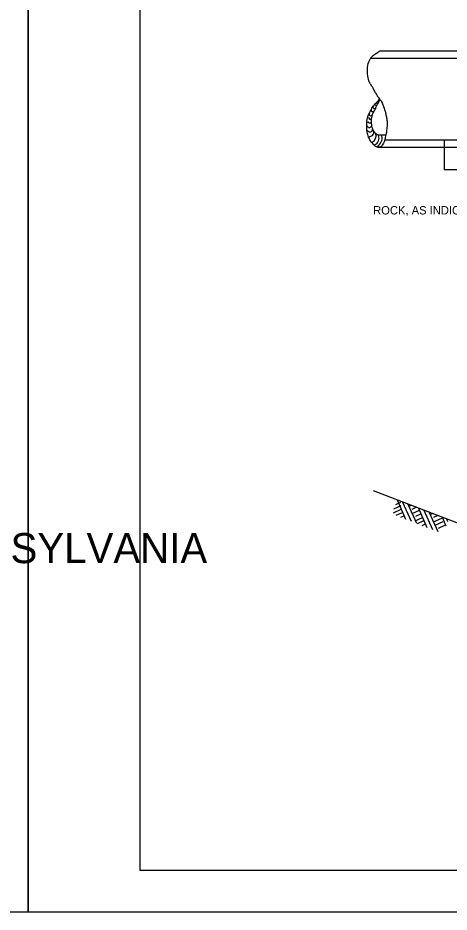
# Model space of a CAD drawing. Extents: x 636183 to 639890, y 299162 to 300538.
# Drawn here: x 638140.2 to 638294.8, y 299350.4 to 299671.1 of the extents above; entities that cross this region are included whole.
import ezdxf

# ---------------------------------------------------------------- set-up
doc = ezdxf.new("R2010")
doc.units = 0
for name, color, linetype in [('1', 7, 'Continuous'), ('Default', 7, 'Continuous'), ('PLT-BNDY', 7, 'Continuous')]:
    doc.layers.add(name, color=color, linetype=linetype)

msp = doc.modelspace()

# ---------------------------------------------------------------- linework, layer by layer
at = {"layer": '1'}
msp.add_lwpolyline([(638969.91, 299365.45), (638969.91, 299929.45), (638183.91, 299929.45), (638183.91, 299365.45), (638969.91, 299365.45), (638969.91, 299391.81), (638769.91, 299391.81), (638769.91, 299456.49), (638969.91, 299456.49), (638969.91, 299485.45), (638769.91, 299485.45), (638769.91, 299365.45), (638848.72, 299365.45), (638848.72, 299391.81), (638848.72, 299365.45), (638925.72, 299365.45), (638925.72, 299391.81), (638925.72, 299379.49), (638969.91, 299379.49)], dxfattribs=at)
at = {"layer": 'Default'}
for p, q in [((638298.11, 299659.17), (638269.89, 299659.17)), ((638305.65, 299656.51), (638266.8, 299656.51)), ((638293, 299627.28), (638271.66, 299627.28)), ((638334.82, 299627.28), (638293, 299627.28)), ((638293, 299627.28), (638293, 299616.65)), ((638293, 299624.62), (638269.23, 299624.62)), ((638299.42, 299624.62), (638293, 299624.62)), ((638342.48, 299616.65), (638293, 299616.65)), ((638352.37, 299468.91), (638267.63, 299501.54)), ((638274.93, 299495.06), (638277.64, 299496.27)), ((638275.7, 299496.67), (638277.53, 299497.49)), ((638276.12, 299498.27), (638279.18, 299491.37)), ((638278.08, 299497.51), (638281.14, 299490.62)), ((638280.03, 299496.76), (638283.09, 299489.87)), ((638280.37, 299496), (638281.14, 299496.34)), ((638281.54, 299494.96), (638283.01, 299495.62)), ((638283.78, 299495.32), (638286.84, 299488.43)), ((638274.86, 299493.69), (638277.61, 299494.91)), ((638275.75, 299492.74), (638278.11, 299493.79)), ((638277.45, 299492.09), (638278.63, 299492.61)), ((638281.52, 299493.4), (638284.12, 299494.56)), ((638282.9, 299492.46), (638284.69, 299493.26)), ((638285.73, 299494.57), (638288.8, 299487.67)), ((638287.69, 299493.81), (638290.75, 299486.92)), ((638288.03, 299493.05), (638288.79, 299493.39)), ((638289.26, 299492.04), (638290.67, 299492.67)), ((638292.29, 299492.04), (638293.65, 299488.98)), ((638282.68, 299490.81), (638285.27, 299491.96)), ((638283.41, 299489.8), (638285.77, 299490.84)), ((638285.11, 299489.14), (638286.29, 299489.66)), ((638289.18, 299490.46), (638292.14, 299491.77)), ((638289.76, 299489.16), (638292.72, 299490.47)), ((638290.93, 299488.13), (638293.29, 299489.18)), ((638293.83, 299491.45), (638294.24, 299490.52))]:
    msp.add_line(p, q, dxfattribs=at)
for centre, radius, start, end in [((638268.85, 299640.36), 0.657, 214.194, 254.3926), ((638269.08, 299640.65), 0.279, 86.947, 3.053), ((638266.7, 299636.55), 0.558, 127.1633, 351.4543), ((638267.27, 299637.83), 0.384, 136.1947, 336.6659), ((638267.99, 299638.99), 0.38, 146.1449, 344.2438), ((638266.25, 299634.16), 0.694, 193.3175, 327.589), ((638266.53, 299635.45), 0.642, 177.6701, 316.2915), ((638266.14, 299632.59), 0.79, 191.4984, 340.2996), ((638266.41, 299631.13), 0.915, 204.5127, 8.9205), ((638266.32, 299630.05), 1.47, 261.4216, 6.7911), ((638266, 299628.86), 2.6, 297.4769, 15.1492), ((638267.09, 299628.03), 2.6, 294.0664, 21.1035), ((638267.07, 299628.07), 3.68, 302.4871, 11.509)]:
    msp.add_arc(centre, radius, start, end, dxfattribs=at)
for points in [[(638269.89, 299659.17), (638268.78, 299658.41), (638267.63, 299657.67), (638266.36, 299656.26), (638265.57, 299654.15), (638265.52, 299650.22), (638266.15, 299648.07), (638267.15, 299646.5), (638268.04, 299644.81), (638268.72, 299643.66), (638269.3, 299642.66), (638269.89, 299641.98), (638270.77, 299640.67), (638271.3, 299639.3), (638271.98, 299637.05), (638272.3, 299635.68), (638272.56, 299634.05), (638272.56, 299632.85), (638272.4, 299630.8), (638271.98, 299628.65), (638271.61, 299627.07), (638270.82, 299625.44), (638269.89, 299624.79), (638268.67, 299624.87), (638267.52, 299625.87), (638266.57, 299627.02), (638265.94, 299628.38), (638265.42, 299630.17), (638265.26, 299632.32), (638265.32, 299634.11), (638265.89, 299636.31), (638266.73, 299637.94), (638267.52, 299639.41), (638268.51, 299640.56), (638269.89, 299641.98)], [(638272.13, 299629.09), (638271.09, 299629.01), (638269.72, 299629.12), (638268.99, 299629.23), (638268.41, 299629.75), (638267.99, 299630.17), (638267.57, 299630.85), (638267.25, 299631.8), (638267.05, 299632.79), (638266.99, 299633.9), (638266.99, 299634.84), (638267.2, 299635.84), (638267.41, 299636.78), (638267.78, 299637.46), (638268.46, 299638.67), (638268.67, 299639.25), (638268.88, 299639.77), (638269.46, 299640.67), (638269.72, 299641.3), (638269.89, 299641.98)]]:
    msp.add_spline(points, degree=3, dxfattribs=at)
at = {"layer": 'PLT-BNDY'}
for points in [[(637302.91, 299944.45), (638143.91, 299944.45), (638143.91, 299350.45), (637302.91, 299350.45)], [(638143.91, 299944.45), (638984.91, 299944.45), (638984.91, 299350.45), (638143.91, 299350.45)]]:
    msp.add_lwpolyline(points, close=True, dxfattribs=at)

# ---------------------------------------------------------------- texts
at = {"layer": '1'}
msp.add_text('COMMONWEALTH OF PENNSYLVANIA', height=10.7834, dxfattribs=at).set_placement((637942.07, 299475.59))
at = {"layer": 'Default'}
msp.add_text('ROCK, AS INDICATED', height=2.998, dxfattribs=at).set_placement((638267.55, 299600.63))

doc.saveas('drawing.dxf')
